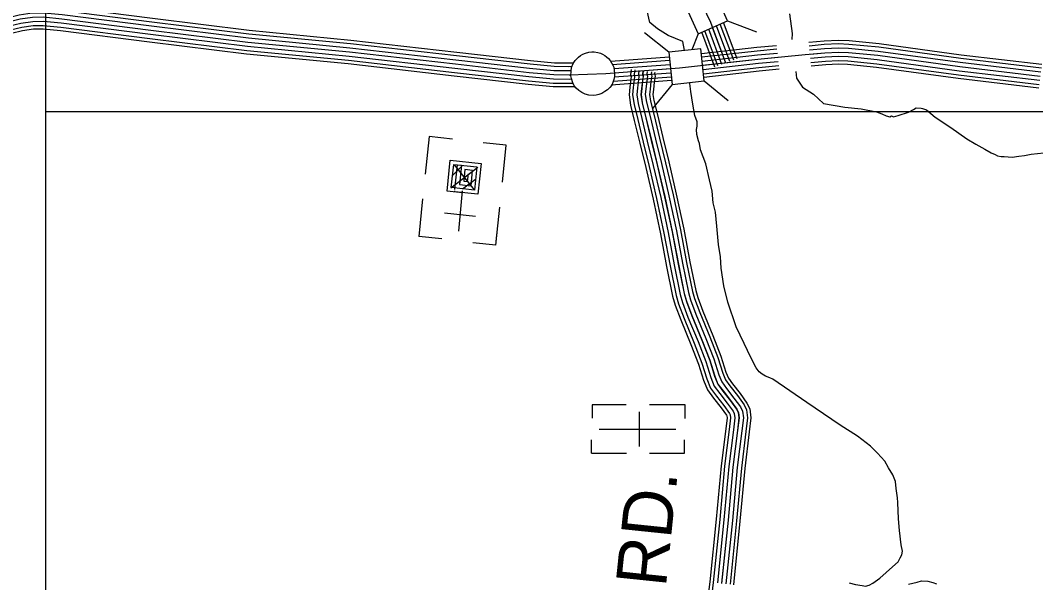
# Model space of a CAD drawing. Extents: x 1551132 to 1791609, y 378168 to 563823.
# Drawn here: x 1604322 to 1611785, y 465886 to 470022 of the extents above; entities that cross this region are included whole.
import ezdxf

# ---------------------------------------------------------------- set-up
doc = ezdxf.new("R2010")
doc.units = 0
for name, color, linetype in [('DESIGN - ROW - Right-of-Way and Easement Labels', 7, 'Continuous'), ('DESIGN - ROW - Right-of-Way Linework', 7, 'Continuous'), ('DESIGN - TRANSPORTATION - Text', 7, 'Continuous'), ('DESIGN - UTILITIES - Cable (Underground) with Text', 7, 'Continuous'), ('SURVEY - CENTERLINE - Preliminary Text', 7, 'Continuous'), ('SURVEY - CONTOURS - Index with Text', 7, 'Continuous'), ('SURVEY - DRAINAGE - Storm Sewer', 7, 'Continuous'), ('SURVEY - PROPERTY - Owners', 7, 'Continuous'), ('SURVEY - VEGETATION - Features with Text', 7, 'Continuous')]:
    doc.layers.add(name, color=color, linetype=linetype)

msp = doc.modelspace()

# ---------------------------------------------------------------- linework, layer by layer
at = {"layer": 'DESIGN - ROW - Right-of-Way Linework'}
for points in [[(1608433.403, 445351.003), (1604508.479, 445351), (1604508.495, 471087.555)], [(1604508.494, 469351.626), (1623455.84, 469351.638)]]:
    msp.add_lwpolyline(points, dxfattribs=at)
at = {"layer": 'DESIGN - TRANSPORTATION - Text'}
for points in [[(1609190.317, 469865.951), (1609083.953, 469910.744), (1609005.58, 469958.903), (1608948.373, 470006.596), (1608928.932, 470090.865), (1608910.407, 470145.608), (1608925.165, 470221.61), (1608921.432, 470249.711), (1608913.682, 470275.845), (1608897.924, 470302.062), (1608880.15, 470326.296), (1608864.342, 470346.496), (1608834.551, 470370.855), (1608812.676, 470385.114), (1608776.811, 470401.514), (1608730.862, 470410.015), (1608642.772, 470406.915), (1608484.342, 470342.913)], [(1609975.666, 470070.348), (1609995.357, 469923.628), (1609993.323, 469880.977)], [(1609203.575, 469799.157), (1609190.317, 469865.951)], [(1610022.198, 469645.104), (1610026.706, 469596.594), (1610071.488, 469529.393), (1610152.111, 469477.875), (1610226.009, 469410.681), (1610382.756, 469383.797), (1610501.444, 469370.355), (1610614.958, 469348.055), (1610654.824, 469333.488), (1610686.69, 469319.029), (1610712.639, 469312.671), (1610724.723, 469318.529), (1610740.672, 469312.304), (1610774.83, 469321.879), (1610849.228, 469346.972), (1610887.51, 469366.522), (1610907.677, 469378.289), (1610943.692, 469375.806), (1610953.675, 469373.672), (1610983.583, 469363.247), (1611045.015, 469310.296), (1611162.204, 469232.544), (1611279.351, 469150.783), (1611344.924, 469109.816), (1611410.581, 469074.857), (1611458.288, 469046.148), (1611486.196, 469035.756), (1611504.087, 469025.497), (1611532.045, 469019.105), (1611552.095, 469020.847), (1611612.11, 469016.047), (1611660.25, 469023.43), (1611702.349, 469026.889), (1611750.523, 469036.281), (1611844.763, 469047.073)], [(1609853.725, 467382.562), (1609831.184, 467392.02), (1609798.543, 467405.971), (1609774.66, 467420.246), (1609752.244, 467436.98), (1609731.086, 467466.789), (1609691.787, 467541.349), (1609642.772, 467646.068), (1609583.907, 467766.93), (1609521.65, 467949.951), (1609492.784, 468068.496), (1609472.043, 468198.974), (1609468.868, 468283.185), (1609453.735, 468373.529), (1609441.036, 468507.932), (1609432.027, 468610.243), (1609414.686, 468678.562), (1609407.52, 468764.814), (1609388.329, 468849.183), (1609359.446, 468965.727), (1609320.439, 469070.347), (1609314.889, 469116.498), (1609307.072, 469136.615), (1609295.498, 469180.833), (1609291.864, 469218.942), (1609296.106, 469242.951), (1609296.414, 469275.01), (1609278.856, 469321.295), (1609265.674, 469405.606), (1609250.557, 469497.95), (1609243.124, 469556.143), (1609242.182, 469564.31)], [(1610769.878, 466508.873), (1610758.912, 466579.7), (1610755.395, 466629.834), (1610735.854, 466678.144), (1610702.346, 466730.595), (1610676.797, 466778.955), (1610623.348, 466839.64), (1610569.808, 466890.291), (1610474.452, 466963.426), (1610347.163, 467044.911), (1610102.619, 467211.782), (1609853.725, 467382.562)], [(1610413.994, 465885.123), (1610459.91, 465872.831), (1610509.867, 465864.297), (1610533.842, 465860.039), (1610561.933, 465867.764), (1610588.107, 465883.523), (1610638.489, 465919.074), (1610731.362, 466002.293), (1610773.761, 466039.927), (1610789.811, 466068.628), (1610800.26, 466089.762), (1610806.544, 466117.754), (1610796.986, 466163.947), (1610784.011, 466270.3), (1610776.828, 466354.544), (1610772.02, 466476.847), (1610769.878, 466508.873)]]:
    msp.add_lwpolyline(points, dxfattribs=at)
at = {"layer": 'DESIGN - UTILITIES - Cable (Underground) with Text'}
for p, q in [((1607327.44, 469166.651), (1607298.053, 468889.229)), ((1607497.585, 469148.613), (1607327.44, 469166.651)), ((1607893.902, 469102.727), (1607723.932, 469120.766)), ((1607865.665, 468832.48), (1607893.902, 469102.727)), ((1607279.181, 468708.209), (1607250.144, 468432.412)), ((1607819.422, 468393.963), (1607846.126, 468648.685)), ((1607439.386, 468606.218), (1607666.391, 468582.239)), ((1607816.83, 468368.579), (1607831.695, 468510.174)), ((1607420.422, 468414.331), (1607250.144, 468432.412)), ((1607816.83, 468368.579), (1607646.769, 468386.393)), ((1608775.89, 467194.276), (1608524.345, 467194.223)), ((1608524.479, 467194.048), (1608524.388, 467095.891)), ((1609207.607, 467194.148), (1608946.87, 467194.145)), ((1609207.7, 467094.533), (1609207.649, 467193.706)), ((1608872.559, 466887.908), (1608872.556, 467141.52)), ((1608520.392, 466838.138), (1608520.474, 466937.619)), ((1609203.653, 466837.838), (1609203.785, 466937.678)), ((1608520.525, 466837.921), (1608778.578, 466837.883)), ((1608946.875, 466837.885), (1609203.695, 466837.888))]:
    msp.add_line(p, q, dxfattribs=at)
for points in [[(1607571.344, 468749.798), (1607571.602, 468753.973), (1607458.083, 468765.763), (1607482.105, 468992.634), (1607708.976, 468968.747), (1607685.038, 468742.1), (1607515.018, 468759.914), (1607515.859, 468767.789)], [(1607485.142, 468789.573), (1607684.068, 468942.254)], [(1607516.826, 468777.515), (1607535.873, 468958.402), (1607677.734, 468943.579), (1607659.829, 468773.384), (1607489.5, 468791.239), (1607507.756, 468961.484), (1607564.432, 468955.502), (1607549.518, 468813.857), (1607634.486, 468804.576), (1607646.184, 468918.144), (1607589.466, 468923.952), (1607580.584, 468838.9), (1607608.877, 468836.034), (1607614.942, 468892.752)], [(1607501.199, 468884), (1607572.174, 468954.177)], [(1607660.27, 468774.309), (1607512.331, 468958.926)], [(1607572.66, 468783.541), (1607667.086, 468854.385)], [(1607544.549, 468470.785), (1607572.969, 468768.54)], [(1609140.336, 467013.309), (1608577.188, 467013.26)]]:
    msp.add_lwpolyline(points, dxfattribs=at)
at = {"layer": 'SURVEY - CENTERLINE - Preliminary Text'}
for points in [[(1608389.836, 469707.696), (1608353.853, 469706.321), (1608247.298, 469707.771), (1608071.418, 469723.88), (1607529.923, 469785.298), (1606750.541, 469874.183), (1606004.134, 469946.493), (1605292.926, 470034.236), (1604636.358, 470117.905), (1604497.028, 470131.963), (1604403.888, 470130.23), (1604303.699, 470115.438), (1604206.06, 470091.52), (1604076.746, 470041.827), (1603872.092, 469943.975), (1603832.818, 469927.857)], [(1608378.395, 469681.521), (1608354.17, 469680.595), (1608245.948, 469682.07), (1608068.793, 469698.296), (1607527.023, 469759.739), (1606747.841, 469848.607), (1606001.317, 469920.925), (1605289.726, 470008.719), (1604633.441, 470092.354), (1604495.969, 470106.221), (1604406.013, 470104.546), (1604308.649, 470090.17), (1604213.768, 470066.928), (1604086.912, 470018.185), (1603882.534, 469920.457), (1603842.585, 469904.065)], [(1608371.77, 469650.245), (1608354.545, 469649.586), (1608244.314, 469651.095), (1608065.635, 469667.453), (1607523.515, 469728.938), (1606744.591, 469817.781), (1605997.926, 469890.108), (1605285.867, 469977.96), (1604629.925, 470061.545), (1604494.703, 470075.187), (1604408.58, 470073.587), (1604314.607, 470059.72), (1604223.051, 470037.286), (1604099.179, 469989.693), (1603895.108, 469892.115), (1603854.351, 469875.389)], [(1608368.711, 469619.102), (1608354.928, 469618.577), (1608242.689, 469620.11), (1608062.477, 469636.611), (1607520.015, 469698.137), (1606741.341, 469786.947), (1605994.534, 469859.29), (1605282.009, 469947.201), (1604626.408, 470030.744), (1604493.428, 470044.161), (1604411.138, 470042.627), (1604320.573, 470029.26), (1604232.334, 470007.643), (1604111.445, 469961.192), (1603907.691, 469863.764), (1603866.117, 469846.705)], [(1611818.947, 469609.304), (1611226.469, 469679.539), (1610624.133, 469761.932), (1610407.905, 469782.924), (1610335.774, 469785.916), (1610235.476, 469781.274), (1610090.954, 469767.215), (1609743.704, 469733.881), (1609167.509, 469669.604), (1608625.705, 469628.911), (1608354.928, 469618.577), (1608242.689, 469620.11), (1608062.477, 469636.611), (1607520.015, 469698.137), (1606741.341, 469786.947), (1605994.534, 469859.29), (1605282.009, 469947.201), (1604626.408, 470030.744)], [(1608372.178, 469588.21), (1608355.312, 469587.568), (1608241.064, 469589.126), (1608059.319, 469605.768), (1607516.515, 469667.336), (1606738.091, 469756.113), (1605991.142, 469828.473), (1605278.151, 469916.441), (1604622.891, 469999.943), (1604492.153, 470013.135), (1604413.696, 470011.668), (1604326.54, 469998.801), (1604241.617, 469978.001), (1604123.711, 469932.691), (1603920.274, 469835.413), (1603877.884, 469818.021)], [(1608382.094, 469557.567), (1608355.687, 469556.559), (1608239.431, 469558.151), (1608056.16, 469574.926), (1607513.007, 469636.535), (1606734.842, 469725.287), (1605987.751, 469797.655), (1605274.293, 469885.682), (1604619.375, 469969.134), (1604490.886, 469982.101), (1604416.263, 469980.709), (1604332.498, 469968.35), (1604250.9, 469948.358), (1604135.978, 469904.199), (1603932.849, 469807.071), (1603889.65, 469789.346)], [(1608397.327, 469533.408), (1608355.987, 469531.833), (1608238.139, 469533.442), (1608053.635, 469550.342), (1607510.215, 469611.977), (1606732.25, 469700.703), (1605985.043, 469773.088), (1605271.218, 469861.157), (1604616.575, 469944.575), (1604489.869, 469957.359), (1604418.304, 469956.025), (1604337.256, 469944.067), (1604258.308, 469924.724), (1604145.752, 469881.473), (1603942.882, 469784.47), (1603899.033, 469766.478)], [(1609880.884, 469835.167), (1609734.654, 469821.133), (1609327.447, 469775.707)], [(1609883.568, 469809.591), (1609737.304, 469795.549), (1609330.189, 469750.14)], [(1611830.18, 469696.306), (1611237.577, 469766.558), (1610634.317, 469849.076), (1610413.963, 469870.468), (1610335.565, 469873.718), (1610229.201, 469868.793), (1610117.387, 469857.918)], [(1611826.888, 469670.797), (1611234.319, 469741.04), (1610631.333, 469823.526), (1610412.189, 469844.801), (1610335.624, 469847.976), (1610231.043, 469843.134), (1610120.087, 469832.351)], [(1611822.922, 469640.055), (1611230.394, 469710.29), (1610627.733, 469792.733), (1610410.047, 469813.867), (1610335.699, 469816.95), (1610233.259, 469812.208), (1610123.312, 469801.516)], [(1609091.244, 469751.839), (1608663.23, 469719.697)], [(1609886.809, 469778.766), (1609740.504, 469764.715), (1609333.414, 469719.305)], [(1609890.067, 469747.931), (1609743.704, 469733.881), (1609336.672, 469688.471)], [(1611818.947, 469609.304), (1611226.469, 469679.539), (1610624.133, 469761.932), (1610407.905, 469782.924), (1610335.774, 469785.916), (1610235.476, 469781.274), (1610126.562, 469770.682)], [(1611814.972, 469578.553), (1611222.544, 469648.788), (1610620.534, 469731.132), (1610405.764, 469751.982), (1610335.849, 469754.882), (1610237.693, 469750.34), (1610129.795, 469739.848)], [(1609093.861, 469726.247), (1608674.429, 469694.746)], [(1609097.153, 469695.413), (1608685.712, 469664.512)], [(1609100.203, 469664.546), (1608689.129, 469633.678)], [(1609893.284, 469717.097), (1609746.904, 469703.047), (1609339.914, 469657.637)], [(1609896.534, 469686.263), (1609750.104, 469672.213), (1609343.18, 469626.82)], [(1609899.092, 469661.679), (1609752.654, 469647.62), (1609345.755, 469602.227)], [(1611811.005, 469547.811), (1611218.619, 469618.037), (1610616.934, 469700.339), (1610403.622, 469721.048), (1610335.924, 469723.856), (1610239.909, 469719.414), (1610133.028, 469709.014)], [(1611807.839, 469523.293), (1611215.486, 469593.512), (1610614.067, 469675.78), (1610401.914, 469696.38), (1610335.982, 469699.114), (1610241.684, 469694.747), (1610135.628, 469684.43)], [(1609106.769, 469602.869), (1608681.162, 469570.901)], [(1609103.511, 469633.703), (1608687.754, 469602.477)], [(1609109.294, 469578.268), (1608665.504, 469544.934)]]:
    msp.add_lwpolyline(points, dxfattribs=at)
at = {"layer": 'SURVEY - CONTOURS - Index with Text'}
for points in [[(1609507.485, 469707.53), (1609396.429, 470005.196), (1609226.75, 470366.281), (1609099.778, 470620.545), (1609082.112, 470648.854), (1609076.545, 470682.997), (1609065.254, 470739.273), (1609101.712, 470921.162), (1609169.677, 471365.181), (1609214.068, 471693.273), (1609264.742, 472041.324), (1609315.491, 472395.383)], [(1609478.444, 469696.697), (1609381.596, 469956.262)], [(1609507.485, 469707.53), (1609409.862, 469969.195)], [(1609536.526, 469718.364), (1609438.303, 469981.646)], [(1609565.575, 469729.206), (1609466.661, 469994.329)], [(1609589.666, 469738.198), (1609490.235, 470004.705)], [(1609426.245, 469677.213), (1609330.581, 469933.611)], [(1609449.394, 469685.855), (1609353.205, 469943.678)], [(1608812.101, 469660.437), (1608807.451, 469623.653), (1608811.043, 469606.452), (1608808.709, 469590.585), (1608801.701, 469530.55), (1608795.918, 469472.74), (1608807.418, 469397.672), (1608834.925, 469285.552), (1608874.833, 469118.69), (1608918.54, 468939.918), (1608973.297, 468705.954), (1609027.662, 468450.539), (1609072.552, 468211.891), (1609116.726, 467992.46), (1609135.934, 467927.567), (1609176.216, 467818.589), (1609250.339, 467638.468), (1609307.146, 467492.914), (1609343.795, 467375.869), (1609372.528, 467303.784), (1609417.352, 467243.158), (1609472.242, 467172.664), (1609512.1, 467117.429), (1609514.408, 467112.671), (1609516.475, 467097.537), (1609506.633, 467016.852), (1609472.859, 466745.37), (1609437.584, 466354.126), (1609389.568, 465891.372), (1609368.402, 465724.376)], [(1608837.617, 469657.212), (1608833.509, 469624.694), (1608837.15, 469607.236), (1608834.209, 469587.218), (1608827.267, 469527.775), (1608821.826, 469473.415), (1608832.667, 469402.689), (1608859.916, 469291.602), (1608899.824, 469124.731), (1608943.547, 468945.902), (1608998.396, 468711.562), (1609052.878, 468455.597), (1609097.793, 468216.808), (1609141.709, 467998.661), (1609160.35, 467935.684), (1609200.174, 467827.939), (1609274.214, 467648.043), (1609331.421, 467501.439), (1609368.045, 467384.478), (1609395.178, 467316.401), (1609437.843, 467258.708), (1609492.817, 467188.09), (1609534.274, 467130.655), (1609539.332, 467120.196), (1609542.399, 467097.721), (1609532.157, 467013.71), (1609498.425, 466742.628), (1609463.184, 466351.643), (1609415.11, 465888.431), (1609391.493, 465702.043)], [(1608868.366, 469653.328), (1608864.908, 469625.953), (1608868.616, 469608.177), (1608864.95, 469583.168), (1608858.091, 469524.433), (1608853.067, 469474.232), (1608863.1, 469408.747), (1608890.049, 469298.903), (1608929.956, 469132.023), (1608973.697, 468953.11), (1609028.645, 468718.321), (1609083.269, 468461.689), (1609128.226, 468222.733), (1609171.825, 468006.136), (1609189.783, 467945.468), (1609229.057, 467839.223), (1609302.988, 467659.577), (1609360.687, 467511.715), (1609397.278, 467394.87), (1609422.494, 467331.602), (1609462.534, 467277.45), (1609517.625, 467206.69), (1609560.999, 467146.597), (1609569.382, 467129.263), (1609573.657, 467097.946), (1609562.923, 467009.918), (1609529.257, 466739.32), (1609494.033, 466348.651), (1609445.909, 465884.881)], [(1608897.949, 469648.503), (1608895.141, 469626.269), (1608898.916, 469608.177), (1608894.507, 469578.176), (1608887.732, 469520.15), (1608883.124, 469474.107), (1608892.357, 469413.856), (1608918.998, 469305.261), (1608958.914, 469138.365), (1609002.671, 468959.385), (1609057.728, 468724.138), (1609112.493, 468466.839), (1609157.475, 468227.716), (1609200.766, 468012.669), (1609218.04, 467954.309), (1609256.764, 467849.557), (1609330.588, 467670.169), (1609388.778, 467521.057), (1609425.335, 467404.312), (1609448.626, 467345.869), (1609486.059, 467295.251), (1609541.257, 467224.349), (1609586.548, 467161.597), (1609598.256, 467137.388), (1609603.739, 467097.229), (1609592.514, 467005.185), (1609558.907, 466735.07), (1609523.716, 466344.718), (1609475.533, 465880.389)], [(1608899.124, 469649.445), (1608896.316, 469627.211), (1608900.091, 469609.119), (1608895.682, 469579.118), (1608888.907, 469521.092), (1608884.299, 469475.049), (1608893.532, 469414.797), (1608920.173, 469306.203), (1608960.089, 469139.307), (1609003.846, 468960.327), (1609058.903, 468725.079), (1609113.668, 468467.781), (1609158.65, 468228.658), (1609201.941, 468013.611), (1609219.215, 467955.251), (1609257.939, 467850.498), (1609331.763, 467671.11), (1609389.953, 467521.998), (1609426.51, 467405.254), (1609449.801, 467346.81), (1609487.234, 467296.192), (1609542.432, 467225.291), (1609587.723, 467162.539), (1609599.431, 467138.33), (1609604.914, 467098.171), (1609593.689, 467006.127), (1609560.082, 466736.011), (1609524.891, 466345.659), (1609476.708, 465881.331)], [(1608899.124, 469649.445), (1608896.316, 469627.211), (1608900.091, 469609.119), (1608895.682, 469579.118), (1608888.907, 469521.092), (1608884.299, 469475.049), (1608893.532, 469414.797), (1608920.173, 469306.203), (1608960.089, 469139.307), (1609003.846, 468960.327), (1609058.903, 468725.079), (1609113.668, 468467.781), (1609158.65, 468228.658), (1609201.941, 468013.611), (1609219.215, 467955.251), (1609257.939, 467850.498), (1609331.763, 467671.11), (1609389.953, 467521.998), (1609426.51, 467405.254), (1609449.801, 467346.81), (1609487.234, 467296.192), (1609542.432, 467225.291), (1609587.723, 467162.539), (1609599.431, 467138.33), (1609604.914, 467098.171), (1609593.689, 467006.127), (1609560.082, 466736.011), (1609524.891, 466345.659), (1609476.708, 465881.331)], [(1608899.124, 469649.445), (1608896.316, 469627.211), (1608900.091, 469609.119), (1608895.682, 469579.118), (1608888.907, 469521.092), (1608884.299, 469475.049), (1608893.532, 469414.797), (1608920.173, 469306.203), (1608960.089, 469139.307), (1609003.846, 468960.327), (1609058.903, 468725.079), (1609113.668, 468467.781), (1609158.65, 468228.658), (1609201.941, 468013.611), (1609219.215, 467955.251), (1609257.939, 467850.498), (1609331.763, 467671.11), (1609389.953, 467521.998), (1609426.51, 467405.254), (1609449.801, 467346.81), (1609487.234, 467296.192), (1609542.432, 467225.291), (1609587.723, 467162.539), (1609599.431, 467138.33), (1609604.914, 467098.171), (1609593.689, 467006.127), (1609560.082, 466736.011), (1609524.891, 466345.659), (1609476.708, 465881.331)], [(1608929.882, 469645.562), (1608927.723, 469628.469), (1608931.565, 469610.061), (1608926.415, 469575.068), (1608919.723, 469517.75), (1608915.532, 469475.865), (1608923.965, 469420.847), (1608950.298, 469313.503), (1608990.221, 469146.59), (1609033.995, 468967.544), (1609089.161, 468731.838), (1609144.067, 468473.873), (1609189.075, 468234.583), (1609232.057, 468021.086), (1609248.648, 467965.035), (1609286.822, 467861.774), (1609360.537, 467682.644), (1609419.219, 467532.282), (1609455.743, 467415.637), (1609477.109, 467362.019), (1609511.933, 467314.935), (1609567.24, 467243.891), (1609614.447, 467178.481), (1609629.48, 467147.397), (1609636.172, 467098.396), (1609624.455, 467002.335), (1609590.906, 466732.703), (1609555.748, 466342.668), (1609507.507, 465877.781)], [(1608960.631, 469641.678), (1608959.123, 469629.728), (1608963.031, 469611.002), (1608957.156, 469571.018), (1608950.548, 469514.408), (1608946.773, 469476.682), (1608954.398, 469426.906), (1608980.43, 469320.803), (1609020.354, 469153.882), (1609064.145, 468974.753), (1609119.41, 468738.596), (1609174.458, 468479.965), (1609219.507, 468240.509), (1609262.173, 468028.561), (1609278.081, 467974.818), (1609315.705, 467873.057), (1609389.311, 467694.178), (1609448.485, 467542.557), (1609484.975, 467426.029), (1609504.425, 467377.22), (1609536.624, 467333.677), (1609592.048, 467262.492), (1609641.172, 467194.423), (1609659.53, 467156.464), (1609667.429, 467098.621), (1609655.221, 466998.543), (1609621.739, 466729.394), (1609586.597, 466339.676), (1609538.307, 465874.23)], [(1608985.155, 469638.578), (1608984.164, 469630.728), (1608988.122, 469611.752), (1608981.664, 469567.785), (1608975.122, 469511.741), (1608971.672, 469477.332), (1608978.664, 469431.731), (1609004.455, 469326.62), (1609044.37, 469159.691), (1609088.177, 468980.503), (1609143.534, 468743.988), (1609198.7, 468484.823), (1609243.765, 468245.234), (1609286.189, 468034.52), (1609301.547, 467982.627), (1609338.729, 467882.049), (1609412.252, 467703.378), (1609471.818, 467550.757), (1609508.283, 467434.304), (1609526.199, 467389.345), (1609556.315, 467348.619), (1609611.822, 467277.317), (1609662.48, 467207.132), (1609683.487, 467163.697), (1609692.345, 467098.796), (1609679.754, 466995.526), (1609646.313, 466726.761), (1609611.205, 466337.293), (1609562.856, 465871.405)]]:
    msp.add_lwpolyline(points, dxfattribs=at)
at = {"layer": 'SURVEY - DRAINAGE - Storm Sewer'}
for p, q in [((1609520.61, 470018.33), (1609732.646, 469936.928)), ((1609087.411, 469786.949), (1608910.916, 469929.886)), ((1609303.598, 469921.702), (1609258.791, 469804.966)), ((1609112.252, 469550.651), (1608969.322, 469374.138)), ((1609348.497, 469575.477), (1609525.001, 469432.54))]:
    msp.add_line(p, q, dxfattribs=at)
for points in [[(1609303.598, 469921.702), (1609520.651, 470018.347), (1609424.012, 470235.411), (1609206.959, 470138.766)], [(1609112.252, 469550.651), (1609348.547, 469575.485), (1609323.706, 469811.791), (1609087.411, 469786.949)]]:
    msp.add_lwpolyline(points, close=True, dxfattribs=at)
at = {"layer": 'SURVEY - PROPERTY - Owners'}
msp.add_lwpolyline([(1610849.367, 465874.281), (1610912.608, 465890.082), (1610944.507, 465899.374), (1610992.947, 465898.199), (1611029.88, 465887.94), (1611057.054, 465876.781)], dxfattribs=at)
at = {"layer": 'SURVEY - VEGETATION - Features with Text'}
msp.add_lwpolyline([(1608413.585, 469741.855), (1608425.377, 469751.672), (1608440.518, 469763.464), (1608457.543, 469772.44), (1608476.459, 469780.581), (1608500.308, 469787.49), (1608522.75, 469789.332), (1608540.699, 469789.423), (1608567.54, 469785.24), (1608585.89, 469779.348), (1608600.448, 469772.398), (1608617.389, 469762.931), (1608631.122, 469753.389), (1608645.463, 469740.847), (1608658.355, 469725.664), (1608667.988, 469709.738), (1608675.738, 469692.888), (1608683.479, 469675.987), (1608687.921, 469654.737), (1608689.504, 469627.236), (1608688.187, 469608.094), (1608684.271, 469586.927), (1608676.396, 469564.751), (1608668.738, 469545.309), (1608654.746, 469527.75), (1608638.03, 469510.283), (1608619.064, 469496.991), (1608596.098, 469483.657), (1608575.281, 469475.299), (1608555.349, 469470.99), (1608533.966, 469468.565), (1608501.45, 469471.032), (1608473.426, 469478.949), (1608449.051, 469490.699), (1608426.302, 469505.616), (1608407.735, 469523), (1608393.611, 469540.159), (1608382.261, 469561.584), (1608373.061, 469592.735), (1608367.961, 469614.61), (1608369.895, 469647.87), (1608373.328, 469674.095), (1608385.953, 469704.371), (1608398.894, 469725.005)], close=True, dxfattribs=at)

# ---------------------------------------------------------------- texts
at = {"layer": 'DESIGN - ROW - Right-of-Way and Easement Labels'}
msp.add_text('RD.', height=370.0095, rotation=84.0761278, dxfattribs=at).set_placement((1609066.193, 465846.321))

doc.saveas('drawing.dxf')
